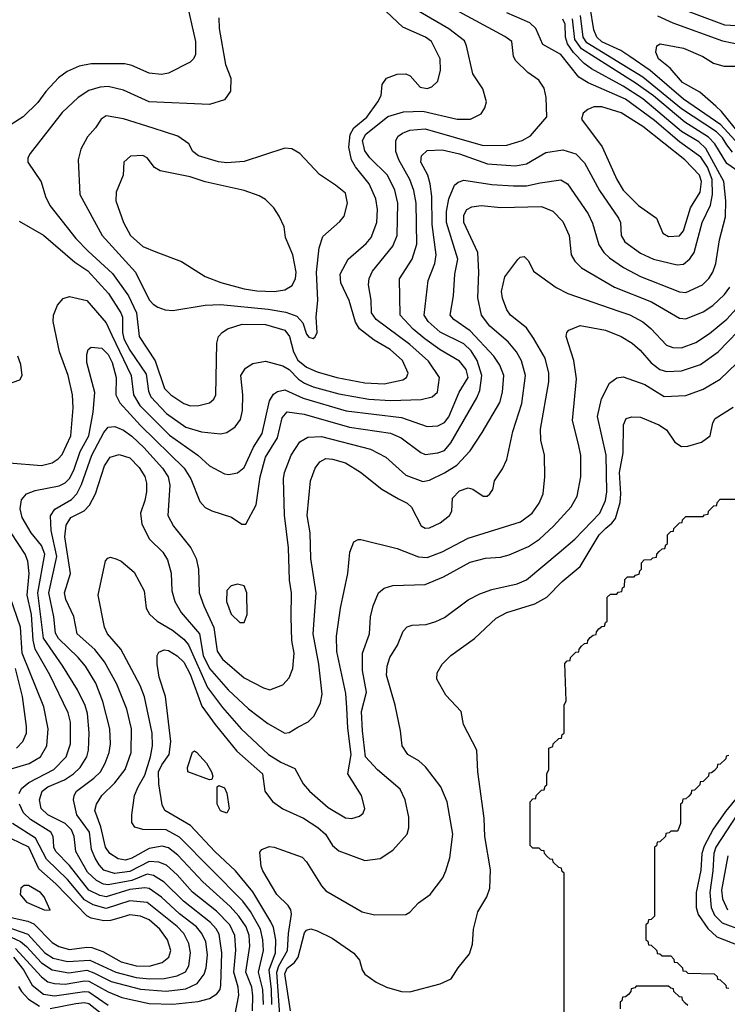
# Model space of a CAD drawing. Extents: x 997028 to 1115134, y 536408 to 618974.
# Tile 382 of 473: x 1070164 to 1073448, y 594406 to 598976. Entities that reach past the tile are written whole.
import ezdxf

# ---------------------------------------------------------------- set-up
doc = ezdxf.new("R2010")
doc.units = 0

msp = doc.modelspace()

# ---------------------------------------------------------------- linework, layer by layer
at = {"layer": '0CON10XD'}
for points in [[(1070934.5, 599074.5), (1070979.5, 598875), (1070979.5, 598815), (1070971.1, 598795), (1070955, 598778.9), (1070855, 598728.2), (1070822.2, 598722.2), (1070765, 598727.9), (1070685, 598763.8), (1070651.5, 598771.5), (1070495, 598771.2), (1070439.7, 598760.3), (1070384.2, 598735.8), (1070343.6, 598706.4), (1070285, 598643.3), (1070247.9, 598592.1), (1070179.4, 598525), (1070125, 598490.4)], [(1070115, 596919.1), (1070265, 596907.3), (1070315, 596920), (1070342.8, 596937.2), (1070361.7, 596958.3), (1070401.7, 597045), (1070412.7, 597175), (1070409.2, 597235), (1070388.8, 597325), (1070348, 597435), (1070318.6, 597575), (1070320.8, 597605), (1070338.7, 597651.3), (1070365, 597682), (1070395, 597690.8), (1070475, 597672.2), (1070565, 597569.2), (1070591.3, 597511.3), (1070681.4, 597325), (1070691.5, 597235), (1070722.1, 597185), (1070858.3, 597048.3), (1070990.4, 596955), (1071045, 596904.6), (1071115, 596867.5), (1071135, 596864.5), (1071175, 596873.5), (1071205, 596898.1), (1071248.3, 596991.7), (1071289.2, 597055), (1071322.7, 597207.3), (1071342.2, 597237.8), (1071359.6, 597250.4), (1071395, 597258.2), (1071479, 597219), (1071679.3, 597160.7), (1071935, 597129.6), (1072055, 597087.3), (1072105, 597090.9), (1072135, 597106.6), (1072155, 597132.3), (1072203.5, 597246.5), (1072244.4, 597315), (1072235, 597352.9), (1072205, 597391.1), (1072115, 597443.1), (1072044.2, 597494.2), (1071989.9, 597539.9), (1071929.4, 597605), (1071926.5, 597773.5), (1071985.9, 597865), (1072006.2, 597935), (1072003.2, 598125), (1071993, 598183), (1071974.8, 598234.8), (1071923.7, 598325), (1071909.1, 598365), (1071909.1, 598415), (1071920.9, 598435), (1071940.3, 598449.7), (1071975, 598462.7), (1072045, 598469.2), (1072315, 598392.4), (1072425, 598393.7), (1072496, 598415), (1072535, 598436.5), (1072609.4, 598525), (1072607.5, 598615), (1072597.8, 598657.8), (1072572.5, 598695), (1072521.9, 598731.9), (1072465.5, 598785.5), (1072455.6, 598805.6), (1072446.9, 598875), (1072415, 598898.9), (1072183, 599023)], [(1073515, 598381.6), (1073418, 598488), (1073245, 598606.7), (1073090, 598740), (1072995.8, 598805.8), (1072953.4, 598833.4), (1072865, 598873.8), (1072842.1, 598895), (1072828.7, 598928.7), (1072811, 599035)], [(1073165, 599052.5), (1073435, 598952.2), (1073517.6, 598947.6)], [(1071087.5, 598985), (1071089.4, 598935), (1071118.5, 598768.5), (1071143.1, 598705), (1071142, 598645), (1071115, 598604), (1071045, 598582.5), (1070765, 598595.3), (1070645, 598648.8), (1070575, 598665.9), (1070536.8, 598663.2), (1070485, 598647.3), (1070434.5, 598615), (1070361.5, 598545), (1070213.1, 598355), (1070202.2, 598335), (1070201.9, 598315), (1070263.9, 598223.9), (1070284.1, 598155), (1070303.9, 598113.9), (1070425, 597960.4), (1070482, 597902), (1070595, 597798.8), (1070668.5, 597695), (1070705.8, 597615), (1070718.4, 597505), (1070792.6, 597392.6), (1070835.8, 597265), (1070865, 597235.3), (1070925, 597195.3), (1070956.1, 597183.9)], [(1070479.9, 597809.9), (1070576.1, 597705), (1070633, 597615), (1070640.2, 597595), (1070640.4, 597525), (1070647.4, 597495), (1070675, 597441.8), (1070751, 597331), (1070761.7, 597251.7), (1070772.6, 597225), (1070845, 597149), (1070935, 597084.8), (1071007.4, 597062.6), (1071095, 597054.6), (1071125, 597059.6), (1071164.2, 597085.8), (1071189.2, 597120.7), (1071198.5, 597161.5), (1071200, 597235), (1071189.7, 597325), (1071211, 597359), (1071245, 597380.7), (1071305, 597390.7), (1071385, 597369.6), (1071415, 597352.4), (1071458.1, 597308.1), (1071485, 597288.8), (1071525, 597272.5), (1071645, 597239.8), (1071784.5, 597214.5), (1071885, 597208), (1072027.4, 597212.6), (1072078, 597225), (1072103.2, 597246.8), (1072111.6, 597315), (1072061.7, 597391.7), (1071975, 597468), (1071817.7, 597585), (1071796.7, 597615), (1071794.7, 597675), (1071782.8, 597745), (1071785.5, 597775.5), (1071801.3, 597808.7), (1071894.8, 597925.2), (1071916, 597974), (1071919.1, 598125), (1071905, 598184.4), (1071870.5, 598255), (1071788.2, 598335), (1071765, 598368.2), (1071755.2, 598415), (1071770.8, 598445), (1071872.8, 598527.2), (1071945, 598549), (1072035, 598551.2), (1072193.3, 598515), (1072255.9, 598514.1), (1072305, 598538.8), (1072323, 598567), (1072330, 598595), (1072312.9, 598655), (1072266.9, 598725), (1072237.9, 598855), (1072227.9, 598877.9), (1072155, 598934.2), (1072015, 599015.3)], [(1070956.1, 597183.9), (1070995, 597184.6), (1071045, 597198.5), (1071064.4, 597215), (1071074.5, 597235), (1071078.9, 597475), (1071086.9, 597505), (1071103.1, 597525), (1071128.4, 597541.6), (1071196.5, 597563.5), (1071305, 597561.7), (1071395, 597534.3), (1071416.4, 597506.4), (1071434.6, 597434.6), (1071455, 597396.4), (1071495, 597363), (1071545, 597341), (1071636, 597315), (1071765, 597291), (1071855, 597285.6), (1071941.4, 597305), (1071958.5, 597315), (1071966.2, 597335), (1071940.8, 597395), (1071883.2, 597445), (1071809.4, 597489.4), (1071741.5, 597541.5), (1071722.9, 597572.9), (1071692.5, 597672.5), (1071653.5, 597755), (1071651.5, 597795), (1071688.2, 597865), (1071772.1, 597937.9), (1071794.7, 597965), (1071820.6, 598035), (1071823.7, 598095), (1071815.8, 598145), (1071785.8, 598215), (1071722.6, 598292.6), (1071703.5, 598325), (1071691.3, 598385), (1071697, 598443), (1071715.1, 598474.9), (1071775, 598524.3), (1071826.5, 598595), (1071840.8, 598625), (1071846.5, 598675), (1071865.8, 598705), (1071915, 598723.6), (1071955, 598724.5), (1071975.7, 598715), (1072022.6, 598662.6), (1072055, 598656.7), (1072076, 598665), (1072105, 598691.2), (1072117.3, 598742.7), (1072114.4, 598795), (1072074.5, 598875), (1072046.7, 598895), (1071941.7, 598941.7), (1071865, 599013.8)], [(1072685, 598372.6), (1072743.9, 598353.9), (1072785, 598312.5), (1072853.9, 598183.9), (1072943.3, 598055), (1072951.3, 598035), (1072954.7, 597975), (1072971.5, 597945), (1073045, 597892.2), (1073105, 597865.3), (1073215, 597838.4), (1073245, 597840.7), (1073274.4, 597865.6), (1073294, 597896), (1073330.9, 598035), (1073369.5, 598115), (1073379.5, 598165), (1073377.5, 598235), (1073355, 598291), (1073325, 598337.9), (1073225, 598409), (1073109.1, 598509.1), (1072975, 598607.2), (1072802.5, 598682.5), (1072758.8, 598708.8), (1072675, 598814.1), (1072591.9, 598861.9), (1072558.8, 598935), (1072531.9, 598961.9), (1072425, 599008.9)], [(1073348.7, 598378.7), (1073315, 598409.6), (1073235, 598457.8), (1073055, 598609.2), (1072965, 598668), (1072817.8, 598747.8), (1072783.5, 598773.5), (1072734, 598824), (1072706.2, 598865), (1072697.2, 598895), (1072694.6, 598955), (1072685, 598979.5)], [(1073537.3, 598245), (1073445, 598309.1), (1073389.7, 598399.7), (1073360.3, 598430.3), (1073250, 598500), (1073105, 598622.1), (1073025, 598680.4), (1072770.8, 598840.8), (1072739.6, 598885), (1072729.4, 598980.6)], [(1073471.6, 598361.6), (1073446, 598396), (1073425, 598428.2), (1073397.1, 598455), (1073235, 598562.2), (1073055, 598709.6), (1072795, 598868.9), (1072778.5, 598895), (1072766.5, 598995)], [(1073123.7, 598993.7), (1073195, 598961.9), (1073425, 598878.4), (1073515, 598860)], [(1073505.1, 598445), (1073420.3, 598550.3), (1073394.3, 598574.3), (1073320.4, 598640.4), (1073239.3, 598685), (1073181.9, 598751.9), (1073127.9, 598795), (1073115.6, 598825), (1073120, 598855), (1073136, 598864), (1073245, 598843.8), (1073334.2, 598805), (1073384.2, 598774.2), (1073431.3, 598761.3), (1073515, 598760.5)], [(1073175, 597970), (1073225, 597972.5), (1073245, 597995.6), (1073276.6, 598103.4), (1073321, 598175), (1073327.7, 598225), (1073318.3, 598255), (1073250, 598325), (1073055, 598480.4), (1072955, 598543.9), (1072865, 598572.2), (1072828.3, 598571.7), (1072800.4, 598559.6), (1072778.3, 598541.7), (1072771.4, 598515), (1072866.1, 598386.1), (1072935.3, 598235), (1072965, 598185.5), (1073035, 598113.9), (1073118.6, 598055), (1073148.8, 597985), (1073175, 597970)], [(1071525, 597496.2), (1071535, 597503.8), (1071544, 597525), (1071540, 597595), (1071547.5, 597675), (1071540.9, 597805), (1071553.4, 597916.6), (1071570.9, 597969.1), (1071649.8, 598040.2), (1071668.9, 598065), (1071685.4, 598124.6), (1071675, 598170.8), (1071628.9, 598208.9), (1071555, 598257.1), (1071464, 598355), (1071427.4, 598377.4), (1071395, 598380.6), (1071205, 598317.3), (1071125, 598311.9), (1071085.9, 598315.9), (1070993.3, 598345), (1070967.5, 598365), (1070949.5, 598399.5), (1070898, 598435), (1070783.4, 598473.4), (1070645, 598515.4), (1070565, 598530.5), (1070541.9, 598515), (1070516.1, 598473.9), (1070477.8, 598432.2), (1070447.5, 598375), (1070434.5, 598325), (1070443.6, 598165), (1070546, 597975), (1070702, 597805), (1070765, 597675.8), (1070782.5, 597655), (1070805, 597641.4), (1070839.1, 597629.1), (1070875, 597626.9), (1071025, 597650.6), (1071095, 597654.3), (1071317.3, 597632.7), (1071398.2, 597618.2), (1071449.6, 597599.6), (1071478.5, 597568.5), (1071495, 597516.2), (1071505, 597502.5), (1071525, 597496.2)], [(1070145, 594665.1), (1070265, 594532.9), (1070295, 594510.8), (1070325, 594502.1), (1070375, 594499.3), (1070465, 594514.4), (1070485, 594512.7), (1070575, 594463.9), (1070637.7, 594437.7), (1070765, 594409.2), (1070875, 594406.4), (1070991.4, 594418.6), (1071045, 594433.2), (1071078.8, 594455), (1071094, 594475), (1071097.9, 594495), (1071102.3, 594645), (1071089.2, 594730.8), (1071076, 594756), (1071048.7, 594785), (1070923.9, 594883.9), (1070835, 594972.3), (1070785, 595003.8), (1070755, 595009.1), (1070685, 594981), (1070575, 594959.7), (1070552.9, 594962.9), (1070520.9, 594980.9), (1070479.2, 595019.2), (1070423.9, 595115), (1070417, 595185), (1070403.9, 595215), (1070374.1, 595245), (1070293.9, 595285), (1070264, 595314), (1070255.2, 595355), (1070268.8, 595395), (1070294.7, 595415), (1070371.6, 595448.4), (1070414.1, 595475), (1070444.5, 595505.5), (1070474.8, 595555), (1070482.9, 595585), (1070485.7, 595665.7), (1070478.9, 595755), (1070467.7, 595792.3), (1070431.4, 595865), (1070363.9, 595975), (1070274.1, 596105), (1070248.6, 596315), (1070280.9, 596495), (1070265.7, 596535), (1070216.9, 596595), (1070175.8, 596665), (1070165.9, 596705), (1070172.6, 596747.4), (1070194.8, 596775.2), (1070235, 596790.9), (1070347.5, 596812.5), (1070375, 596825.8), (1070395, 596846), (1070415, 596884.6), (1070445, 596971.3), (1070484.4, 597045), (1070505.2, 597155), (1070512, 597245), (1070476, 597385), (1070475, 597422.5), (1070482.2, 597445), (1070495, 597455.7), (1070545, 597451.3), (1070575, 597422.7), (1070592.3, 597385), (1070612, 597315), (1070610.5, 597235), (1070627.8, 597197.8), (1070725, 597092.6), (1070927.3, 596895), (1070957.4, 596845), (1071000.3, 596740.3), (1071025, 596711.9), (1071055, 596696.5), (1071147.2, 596667.2), (1071195, 596633.8), (1071212.5, 596635), (1071261.3, 596725), (1071280.2, 596855), (1071305.2, 596944.8), (1071360.2, 597035), (1071381.3, 597128.7), (1071405, 597156.2), (1071484.2, 597145), (1071695, 597084.4), (1071885, 597057.7), (1071934.5, 597035), (1072025, 596966.7), (1072045, 596958), (1072105, 596965.3), (1072135, 596977.2), (1072165, 597012.1), (1072285, 597220.5), (1072298.6, 597255), (1072308.4, 597325), (1072287.1, 597395), (1072259.3, 597439.3), (1072225, 597471.2), (1072115, 597525.7), (1072059.2, 597575), (1072040.3, 597605), (1072059.4, 597765), (1072090.2, 597845), (1072097.1, 597885), (1072077.9, 598025), (1072075.9, 598155), (1072068.9, 598215), (1072057.6, 598255), (1072025.8, 598315), (1072028.7, 598345), (1072055, 598368.4), (1072125, 598372.4), (1072205, 598353.3), (1072335, 598307), (1072465, 598298), (1072515, 598307.9), (1072605, 598359.3), (1072685, 598372.6)], [(1071153.2, 594305), (1071181.5, 594448.5), (1071177.9, 594485), (1071157.1, 594555), (1071166.5, 594656.5), (1071161.7, 594725), (1071138.9, 594775), (1071077.5, 594837.5), (1070965, 594927), (1070895, 595007.1), (1070845, 595051.6), (1070809.2, 595065), (1070765, 595069), (1070675, 595021.5), (1070603.3, 595013.3), (1070555, 595028.8), (1070532.4, 595052.4), (1070513.9, 595083.9), (1070497.2, 595125), (1070488, 595205), (1070429, 595285), (1070412.9, 595355), (1070415.9, 595375), (1070427.8, 595395), (1070507.6, 595455), (1070538.1, 595485), (1070561.1, 595525), (1070578.8, 595575), (1070584.8, 595615), (1070582.7, 595685), (1070549.2, 595810.8), (1070516.7, 595896.7), (1070469.2, 595975), (1070435.9, 596015), (1070343.8, 596103.8), (1070329.3, 596129.3), (1070322.3, 596205), (1070299.1, 596315), (1070336.1, 596485), (1070310.2, 596605), (1070306.1, 596673.9), (1070326.3, 596703.7), (1070405, 596748.8), (1070429.4, 596775), (1070450.8, 596819.2), (1070499, 596955), (1070555, 597060.4), (1070575, 597085.4), (1070605, 597088), (1070645, 597070.2), (1070685, 597042.4), (1070740.5, 596990.5), (1070826.7, 596895), (1070852.3, 596855), (1070860.2, 596815), (1070851.6, 596675), (1070876.9, 596625), (1070958.5, 596525), (1070982.5, 596475), (1070993.1, 596425), (1070996.8, 596315), (1071017.6, 596255), (1071064.9, 596154.9), (1071081, 596045), (1071105, 596007.8), (1071205, 595921.1), (1071295, 595874.5), (1071325, 595865.6), (1071385, 595888.1), (1071415, 595920.8), (1071430.8, 595965), (1071437.2, 596035), (1071426.9, 596095), (1071423, 596203), (1071424.7, 596315), (1071415.8, 596375), (1071411.6, 596525), (1071393.4, 596676.6), (1071388, 596845), (1071393.3, 596875), (1071424.1, 596955), (1071463.1, 597016.9), (1071501.4, 597038.6), (1071565, 597041.7), (1071792.5, 596982.5), (1071862.2, 596945), (1071955, 596861.5), (1072035, 596832.5), (1072065, 596839.4), (1072135, 596872.7), (1072192, 596908), (1072253.8, 596975), (1072309.5, 597060.5), (1072391.2, 597198.8), (1072405, 597246.7), (1072411.2, 597325), (1072392.5, 597372.5), (1072364.1, 597415), (1072255, 597532.4), (1072178.8, 597585), (1072161.1, 597605), (1072177.6, 597695), (1072182.9, 597795), (1072197.3, 597865), (1072145.2, 598035), (1072144.5, 598085.5), (1072154.8, 598145.2), (1072181.8, 598208.2), (1072198.1, 598221.9), (1072225, 598231.3), (1072355, 598211), (1072455, 598204.8), (1072515, 598205.7), (1072578.5, 598218.5), (1072675, 598233.6), (1072705.5, 598215), (1072802, 598075), (1072822.4, 598032.4), (1072851.5, 597931.5), (1072874.6, 597895), (1072900.8, 597870.8), (1072965.5, 597825.5), (1073045, 597783.7), (1073225, 597712.4), (1073255, 597709.7), (1073332.7, 597745), (1073362.3, 597775), (1073380.9, 597805), (1073394.2, 597845), (1073411.4, 597955), (1073438.5, 598061.5), (1073440.6, 598135), (1073431, 598225), (1073348.7, 598378.7)], [(1071344.7, 597715.3), (1071395, 597721.8), (1071428.1, 597741.9), (1071444.5, 597775), (1071447.3, 597805), (1071431.8, 597885), (1071398.1, 597965), (1071390.8, 598015), (1071368, 598065), (1071343, 598103), (1071305, 598141.2), (1071275, 598159.2), (1071205, 598183.6), (1071025, 598224.1), (1070955, 598247.5), (1070815.2, 598275.2), (1070789.4, 598289.4), (1070755.8, 598335.8), (1070735, 598345.5), (1070677.6, 598342.4), (1070647.5, 598315), (1070644.3, 598255), (1070610.8, 598175), (1070610.7, 598135), (1070644.8, 598034.8), (1070678.2, 597975), (1070735, 597924.1), (1070795, 597898.5), (1070914.5, 597854.5), (1071025, 597784.5), (1071096.8, 597756.8), (1071205, 597726.4), (1071265, 597717.5), (1071344.7, 597715.3)], [(1070583.8, 596946.2), (1070625, 596958.5), (1070675, 596943.1), (1070718, 596898), (1070745.2, 596855.2), (1070752.2, 596825), (1070752, 596785), (1070745.3, 596745), (1070724.6, 596685), (1070730.8, 596635), (1070766.2, 596565), (1070827.7, 596505), (1070849.4, 596469.4), (1070866.8, 596406.8), (1070869.4, 596325), (1070883.4, 596275), (1070912.7, 596225), (1070998.9, 596125), (1071015, 596025.4), (1071045, 595964.2), (1071131.8, 595865), (1071225, 595777.8), (1071315, 595709.2), (1071395, 595664.4), (1071415, 595666.9), (1071455, 595692.5), (1071502.7, 595717.3), (1071530.6, 595745), (1071559.1, 595805), (1071566.9, 595845), (1071551.7, 595985), (1071525.8, 596125), (1071539.5, 596315), (1071515.4, 596475.4), (1071511.5, 596595), (1071498.5, 596675), (1071513.9, 596835), (1071534.6, 596895), (1071556, 596924), (1071585, 596938.8), (1071615, 596936.8), (1071675, 596918.7), (1071745, 596876.2), (1071845, 596796.7), (1071922.2, 596752.2), (1071961.5, 596731.5), (1071982.7, 596712.7), (1072026.3, 596626.3), (1072045, 596615.4), (1072065, 596617.9), (1072115, 596640), (1072158.9, 596675), (1072168.5, 596695), (1072172.5, 596755), (1072205, 596790), (1072245, 596803.5), (1072267.1, 596797.1), (1072315, 596764.3), (1072332.5, 596765), (1072346.2, 596775), (1072358.8, 596795), (1072366.7, 596835), (1072405, 596892), (1072424.5, 596935), (1072452.8, 597065), (1072493.3, 597195), (1072511.7, 597325), (1072492.7, 597392.7), (1072469.7, 597435), (1072430.5, 597480.5), (1072345, 597553.9), (1072307.2, 597605), (1072290.2, 597685), (1072294.2, 597805), (1072289.2, 597895), (1072224.8, 598035), (1072225, 598068.8), (1072238.2, 598095), (1072261.9, 598108.1), (1072305, 598113.4), (1072395.9, 598104.1), (1072585, 598108.9), (1072637.8, 598087.8), (1072685, 598039.4), (1072714, 597974), (1072722.9, 597885), (1072740.4, 597855), (1072770.5, 597825), (1072924.4, 597735), (1073096.3, 597666.3), (1073225, 597590), (1073255, 597588), (1073335, 597620.3), (1073379.7, 597650.3), (1073435, 597700), (1073459.7, 597735)], [(1070161.7, 598041.7), (1070275, 597975.4), (1070420.4, 597850.4), (1070479.9, 597809.9)], [(1071294.9, 594405), (1071292.8, 594475), (1071271.4, 594555), (1071294.8, 594655), (1071292.5, 594705), (1071280.7, 594755), (1071235, 594836.2), (1071199, 594885), (1070905, 595181.3), (1070843.8, 595216.2), (1070735, 595217.1), (1070698.3, 595228.3), (1070685, 595250), (1070684.3, 595285), (1070696.7, 595375), (1070714.2, 595415.8), (1070745, 595469.5), (1070770.6, 595555), (1070780, 595605), (1070779.3, 595665), (1070743.6, 595833.6), (1070722.3, 595885), (1070633.9, 596053.9), (1070571.8, 596125), (1070556.7, 596156.7), (1070527.9, 596305), (1070562.5, 596465), (1070572.7, 596477.3), (1070585, 596481.2), (1070615, 596472), (1070635, 596462), (1070695, 596411.4), (1070741.1, 596325), (1070751.5, 596245), (1070766.5, 596216.5), (1070802.5, 596185), (1070872.7, 596142.7), (1070925, 596101), (1070947.3, 596075), (1071035, 595875.8), (1071105, 595784.1), (1071191.9, 595685), (1071317.7, 595565), (1071375, 595530), (1071440.1, 595500.1), (1071479.8, 595429.8), (1071508.9, 595395), (1071595, 595318.8), (1071675, 595271.2), (1071705, 595268.5), (1071741.3, 595278.7), (1071757.6, 595292.4), (1071765.6, 595315), (1071750.6, 595375), (1071687.1, 595475), (1071701.7, 595565), (1071686.9, 595686.9), (1071682.7, 595782.7), (1071677.7, 595847.7), (1071635.9, 596044.1), (1071634.7, 596115), (1071652.2, 596245), (1071687.1, 596405), (1071695.8, 596505), (1071715, 596552.5), (1071735, 596563.3), (1071747, 596563), (1071915, 596521.2), (1072015, 596482.5), (1072055, 596480.3), (1072123.9, 596506.1), (1072245, 596568.8), (1072488.6, 596645), (1072541.5, 596685), (1072575, 596731.9), (1072593.6, 596775), (1072600.4, 596855), (1072598.8, 596955), (1072582.7, 597025), (1072580.7, 597075), (1072619.2, 597295), (1072618.9, 597335), (1072602.8, 597405), (1072548.5, 597498.5), (1072515, 597545.5), (1072442.2, 597605), (1072425, 597630), (1072403.6, 597683.6), (1072400, 597715), (1072415, 597783.3), (1072475, 597863.3), (1072486.4, 597873.6), (1072505, 597876.7), (1072525, 597856.7), (1072548.6, 597808.6), (1072653.4, 597733.4), (1072708, 597705), (1072944, 597624), (1072995.9, 597605.9), (1073055, 597574), (1073092.5, 597542.5), (1073165, 597465.4), (1073195.3, 597455.3), (1073235, 597453.5), (1073301.5, 597478.5), (1073365, 597520), (1073445, 597585.8), (1073535.2, 597685)], [(1071334.4, 594405), (1071332.8, 594475), (1071321.3, 594565), (1071350.7, 594645), (1071353, 594705), (1071341.6, 594761.6), (1071329.1, 594789.1), (1071245, 594927.2), (1071165.8, 595025), (1071070, 595115), (1070955.8, 595235.8), (1070836.9, 595305), (1070825, 595331.2), (1070809, 595429), (1070808.6, 595485), (1070823.1, 595516.9), (1070857.1, 595565), (1070865.5, 595625), (1070840.6, 595835), (1070811.8, 595925), (1070802.5, 595985), (1070801.5, 596025), (1070809.6, 596040.4), (1070835, 596051.8), (1070855, 596048), (1070895, 596023.8), (1070925, 595993.3), (1070955, 595938.8), (1071009.3, 595789.3), (1071071.2, 595705), (1071171.2, 595581.2), (1071290.8, 595475), (1071301.2, 595395), (1071337.1, 595347.1), (1071385, 595313.1), (1071480.5, 595270.5), (1071546.8, 595226.8), (1071582.9, 595195), (1071615, 595143.1), (1071645, 595118.5), (1071765, 595073.5), (1071837.4, 595082.6), (1071895, 595121.4), (1071962.2, 595195), (1071969.5, 595225), (1071969.5, 595275), (1071952.9, 595355), (1071929.6, 595405), (1071825, 595494.6), (1071768.9, 595555), (1071754.8, 595675.2), (1071750.4, 595765), (1071772.7, 595855), (1071755.3, 595954.7), (1071754.7, 596035), (1071787.3, 596125), (1071791.5, 596205), (1071803.6, 596255), (1071829.4, 596315), (1071855, 596337.5), (1071895, 596350.5), (1072045, 596354.5), (1072130.4, 596389.6), (1072255, 596458.4), (1072325, 596477.3), (1072395, 596481.2), (1072435, 596492.5), (1072525, 596530.7), (1072575.6, 596564.4), (1072641.5, 596625), (1072722.7, 596715), (1072751.2, 596765), (1072767.9, 596855), (1072767.1, 596952.9), (1072756.3, 597006.3), (1072728.7, 597115), (1072748.5, 597308.5), (1072734.7, 597394.7), (1072699.5, 597505), (1072702.9, 597525), (1072712, 597535), (1072765, 597556.2), (1072882.5, 597535), (1072955, 597505.4), (1073005.5, 597475), (1073042.8, 597442.8), (1073095, 597383.4), (1073135, 597352.5), (1073165, 597342.6), (1073235, 597346.2), (1073323.3, 597375), (1073405.8, 597434.2), (1073542.6, 597577.4)], [(1069995, 597246.1), (1070165, 597303.8), (1070176, 597325), (1070169.2, 597375), (1070155.7, 597415)], [(1071373.9, 594313.9), (1071357.4, 594555), (1071366.3, 594585), (1071407.2, 594655), (1071411.8, 594735), (1071424.7, 594824.7), (1071422.2, 594845), (1071409.2, 594865), (1071357.7, 594915), (1071292.7, 595025), (1071284.4, 595045.6), (1071277.5, 595112.5), (1071287.5, 595125), (1071322.3, 595137.7), (1071345, 595135.7), (1071475, 595088.6), (1071495, 595067.1), (1071564.5, 594955), (1071585, 594932.2), (1071753.8, 594835), (1071810.7, 594820.7), (1071955, 594823.3), (1071975, 594833.1), (1072013.8, 594876.2), (1072069.2, 594915), (1072127.2, 594992.8), (1072141.4, 595025), (1072159.5, 595085), (1072174.5, 595195), (1072146.9, 595345), (1072118.2, 595415), (1072047.6, 595507.6), (1072016.1, 595536.1), (1071965, 595565.8), (1071939.2, 595605), (1071931.4, 595675), (1071905.6, 595795), (1071866.4, 595933.6), (1071868.8, 595975), (1071880.9, 596015), (1071916.4, 596073.6), (1071942.7, 596137.3), (1071962.7, 596157.3), (1071985, 596165.5), (1072050.8, 596169.2), (1072095, 596182.1), (1072135, 596201.8), (1072245, 596282.5), (1072298.9, 596311.1), (1072355, 596331.8), (1072472.1, 596357.9), (1072515, 596375.9), (1072667.3, 596502.7), (1072740, 596565), (1072855.8, 596685), (1072882.3, 596745), (1072887.9, 596785), (1072885.2, 596955.2), (1072845.9, 597135), (1072863.6, 597216.4), (1072900.5, 597289.5), (1072935, 597314.4), (1072965, 597318.5), (1073065, 597282.6), (1073155, 597227.8), (1073255, 597232), (1073335, 597260.7), (1073415, 597307.9), (1073489.9, 597380.1)], [(1071421.2, 594375), (1071395, 594546.7), (1071405, 594573), (1071439.8, 594600.2), (1071456.2, 594623.8), (1071485, 594738.1), (1071495, 594750), (1071515, 594755.5), (1071545, 594747.3), (1071613.3, 594713.3), (1071713.7, 594643.7), (1071741.3, 594611.3), (1071753.1, 594565), (1071765.8, 594545), (1071818, 594508), (1071865.5, 594485.5), (1071935, 594465.8), (1071975, 594464.2), (1072115, 594500), (1072165.6, 594524.4), (1072198, 594575), (1072250.7, 594639.3), (1072265.6, 594685), (1072270, 594755), (1072289.2, 594835), (1072332.3, 594905), (1072345.3, 594945), (1072349.2, 595029.2), (1072322.5, 595185), (1072319.8, 595270.2), (1072289.5, 595485), (1072285.8, 595585), (1072224.1, 595704.1), (1072212, 595765), (1072141.3, 595841.3), (1072100, 595915), (1072101.4, 595945), (1072124.3, 595985), (1072165, 596024.2), (1072275, 596103.1), (1072375, 596198.8), (1072424, 596225), (1072555, 596264.7), (1072610, 596295), (1072681.5, 596368.5), (1072765, 596437.5), (1072853, 596585), (1072883.6, 596616.4), (1072911.5, 596638.5), (1072928.6, 596661.4), (1072950.4, 596735), (1072954, 596775), (1072947.3, 596875), (1072964.2, 596965), (1072965.6, 597095), (1072978.8, 597125), (1073005, 597132.9), (1073045, 597130.6), (1073130, 597095), (1073165, 597072.9), (1073204.6, 597014.6), (1073235, 596995.5), (1073265, 596997.3), (1073328, 597015), (1073368.6, 597045), (1073380.8, 597105), (1073392, 597125), (1073475, 597177.5)], [(1071244.9, 594375), (1071246.4, 594445), (1071240.7, 594485), (1071212.9, 594555), (1071232.3, 594675), (1071228.6, 594725), (1071215.1, 594765.1), (1071181.1, 594815), (1071140.4, 594860.4), (1071014.4, 594974.4), (1070898.2, 595098.2), (1070855, 595132.7), (1070825, 595140), (1070765, 595128.8), (1070685, 595084.5), (1070655, 595075.2), (1070620.7, 595080.7), (1070582.5, 595105), (1070562.7, 595135), (1070539.8, 595229.8), (1070512.7, 595305), (1070520.4, 595335), (1070544.6, 595375), (1070606.1, 595433.9), (1070653.6, 595495), (1070681.7, 595575), (1070682.7, 595685), (1070661.2, 595775), (1070615, 595891.1), (1070557.7, 595995), (1070512.2, 596052.2), (1070430, 596125), (1070415.8, 596205.8), (1070378, 596285), (1070371.7, 596315), (1070399.4, 596405), (1070373, 596575), (1070379.5, 596630.5), (1070400.4, 596665), (1070462.9, 596697.1), (1070487.5, 596722.5), (1070515.3, 596775), (1070558.1, 596905), (1070583.8, 596946.2)], [(1072690, 594305), (1072690, 595015), (1072681.7, 595021.7), (1072678.3, 595038.3), (1072665, 595040), (1072640, 595065), (1072638.3, 595078.3), (1072625, 595080), (1072611.7, 595091.7), (1072600, 595105), (1072598.3, 595118.3), (1072585, 595120), (1072575, 595130), (1072545, 595130), (1072533, 595143), (1072532.5, 595345), (1072545, 595360), (1072558.3, 595361.7), (1072560, 595375), (1072585, 595400), (1072598.3, 595401.7), (1072601.7, 595418.3), (1072610, 595425), (1072610, 595475), (1072620, 595495), (1072620, 595595), (1072638.3, 595601.7), (1072640, 595615), (1072665, 595640), (1072678.3, 595641.7), (1072681.7, 595658.3), (1072690, 595665), (1072690, 595795), (1072700, 595815), (1072693, 595987), (1072705, 596000), (1072718.3, 596001.7), (1072720, 596015), (1072745, 596040), (1072758.3, 596041.7), (1072760, 596055), (1072771.7, 596068.3), (1072785, 596080), (1072798.3, 596081.7), (1072800, 596095), (1072811.7, 596108.3), (1072825, 596120), (1072838.3, 596121.7), (1072840, 596135), (1072851.7, 596148.3), (1072865, 596160), (1072878.3, 596161.7), (1072881.7, 596178.3), (1072890, 596185), (1072890, 596295), (1072905, 596310), (1072935, 596310), (1072941.7, 596318.3), (1072958.3, 596321.7), (1072961.7, 596338.3), (1072970, 596345), (1072971.7, 596378.3), (1072985, 596390), (1073015, 596390), (1073021.7, 596398.3), (1073038.3, 596401.7), (1073041.7, 596418.3), (1073050, 596425), (1073050, 596455), (1073061.7, 596468.3), (1073095, 596470), (1073101.7, 596478.3), (1073118.3, 596481.7), (1073120, 596495), (1073131.7, 596508.3), (1073145, 596520), (1073158.3, 596521.7), (1073161.7, 596538.3), (1073170, 596545), (1073170, 596585), (1073185, 596600), (1073198.3, 596601.7), (1073200, 596615), (1073225, 596640), (1073238.3, 596641.7), (1073240, 596655), (1073255, 596670), (1073335, 596670), (1073341.7, 596678.3), (1073358.3, 596681.7), (1073360, 596695), (1073385, 596720), (1073398.3, 596721.7), (1073400, 596735), (1073415, 596750), (1073495, 596750)], [(1070160.7, 595385), (1070172.3, 595407.7), (1070206.1, 595435), (1070322.2, 595495), (1070379.2, 595555), (1070400.2, 595615), (1070398.9, 595715), (1070388.2, 595758.2), (1070303.5, 595935), (1070234.9, 596054.9), (1070226, 596096), (1070218, 596215), (1070198.9, 596305), (1070207.8, 596405), (1070202.3, 596462.3), (1070188.6, 596495), (1070124.1, 596594.1)], [(1071205, 596177.5), (1071218.8, 596215), (1071218, 596315), (1071205, 596347.5), (1071175, 596356.7), (1071145, 596348.8), (1071125, 596326.2), (1071123.5, 596275), (1071145, 596217.5), (1071185, 596177.5), (1071205, 596177.5)], [(1070083.2, 595486.8), (1070207.2, 595522.8), (1070260.9, 595555), (1070289.5, 595605), (1070295.8, 595685), (1070276.2, 595786.2), (1070176, 596035), (1070167, 596157), (1070119, 596295)], [(1070148.9, 595595), (1070178.2, 595625), (1070194.7, 595665), (1070195.9, 595695), (1070176.6, 595835), (1070143.6, 595965)], [(1073685, 595601.1), (1073439.5, 595300.5), (1073381.2, 595218.8), (1073339.9, 595140.1), (1073329.5, 595105), (1073325, 595028.8), (1073303.5, 594925), (1073302.6, 594855), (1073312.4, 594822.4), (1073357, 594757), (1073398.3, 594718.3), (1073505, 594676.6)], [(1071045, 595447.5), (1070943.8, 595485), (1070942, 595505), (1070965, 595576.7), (1070975, 595582.5), (1070985, 595576.7), (1071031.2, 595525), (1071053.8, 595485), (1071060, 595465), (1071055, 595450), (1071045, 595447.5)], [(1073455, 595560), (1073441.7, 595558.3), (1073440, 595545), (1073415, 595520), (1073401.7, 595518.3), (1073400, 595505), (1073388.3, 595491.7), (1073375, 595480), (1073361.7, 595478.3), (1073360, 595465), (1073348.3, 595451.7), (1073335, 595440), (1073321.7, 595438.3), (1073320, 595425), (1073308.3, 595411.7), (1073295, 595400), (1073281.7, 595398.3), (1073280, 595385), (1073268.3, 595371.7), (1073255, 595360), (1073241.7, 595358.3), (1073238.3, 595341.7), (1073230, 595335), (1073230, 595245), (1073220, 595215), (1073215, 595210), (1073185, 595210), (1073178.3, 595201.7), (1073161.7, 595198.3), (1073160, 595185), (1073135, 595160), (1073121.7, 595158.3), (1073118.3, 595141.7), (1073110, 595135), (1073110, 594815), (1073095, 594800), (1073081.7, 594798.3), (1073078.3, 594781.7), (1073070, 594775), (1073070, 594705), (1073078.3, 594698.3), (1073081.7, 594681.7), (1073095, 594680), (1073120, 594655), (1073121.7, 594641.7), (1073135, 594640), (1073145, 594630), (1073185, 594630), (1073200, 594615), (1073201.7, 594601.7), (1073215, 594600), (1073240, 594575), (1073241.7, 594561.7), (1073255, 594560), (1073265, 594550), (1073387, 594547), (1073400, 594535), (1073401.7, 594521.7), (1073415, 594520), (1073440, 594495), (1073441.7, 594481.7), (1073455, 594480)], [(1071125, 595293.3), (1071095, 595303.3), (1071080, 595335), (1071080, 595415), (1071088.3, 595421.7), (1071115, 595410), (1071125.6, 595385.6), (1071136.2, 595315), (1071125, 595293.3)], [(1070125, 594716.7), (1070167.2, 594697.2), (1070195, 594674.8), (1070265, 594598.1), (1070315, 594566), (1070391.8, 594551.8), (1070475, 594563.9), (1070508.1, 594551.9), (1070587.9, 594512.1), (1070725, 594475.9), (1070843.4, 594466.6), (1070935, 594477.8), (1070987.9, 594502.1), (1071020, 594545), (1071029, 594575), (1071034.8, 594635), (1071027.1, 594695), (1071009.4, 594735), (1070984.3, 594765), (1070905.5, 594825.5), (1070822.6, 594902.6), (1070765, 594943.8), (1070745, 594947), (1070675, 594938.1), (1070565, 594904.9), (1070535, 594911.1), (1070485, 594934.8), (1070395, 595049.8), (1070330.9, 595115), (1070322.8, 595135), (1070321.1, 595165), (1070319, 595185), (1070307.9, 595205), (1070213.6, 595263.6), (1070181.2, 595295), (1070163.2, 595335)], [(1073493.3, 595286.7), (1073394.3, 595135), (1073384.6, 595105), (1073380.5, 595025), (1073366.2, 594925), (1073372.4, 594855), (1073388.8, 594818.8), (1073424.2, 594784.2), (1073515, 594749.8)], [(1070067.6, 594777.6), (1070201.9, 594731.9), (1070279.8, 594645), (1070319.8, 594620.2), (1070385, 594604.4), (1070490, 594610.1), (1070610.4, 594555), (1070705, 594530.4), (1070766.5, 594523.5), (1070835, 594525.4), (1070895, 594537.8), (1070932.9, 594557.1), (1070949.5, 594585), (1070957, 594645), (1070948.1, 594688.1), (1070924.9, 594734.9), (1070895, 594767), (1070755, 594878.8), (1070675, 594886.4), (1070565, 594850.7), (1070505, 594867), (1070465, 594890.3), (1070385.3, 594985.3), (1070289, 595079), (1070236.6, 595176.6), (1070130.8, 595245)], [(1070125, 594809), (1070202, 594792), (1070228.8, 594778.8), (1070315, 594692.5), (1070345, 594673.3), (1070395, 594660.5), (1070475, 594671.2), (1070498.7, 594668.7), (1070550.2, 594650.2), (1070635, 594602.8), (1070705, 594584.6), (1070765, 594582.2), (1070825, 594600.5), (1070855.2, 594624.8), (1070864.7, 594655), (1070850.5, 594705), (1070814.8, 594755), (1070765, 594797.6), (1070725, 594814.4), (1070675, 594821), (1070623.7, 594806.3), (1070585.4, 594794.6), (1070555, 594792.7), (1070495.2, 594805.2), (1070475, 594816.1), (1070332.1, 594965), (1070253.4, 595035), (1070205.8, 595135.8), (1070083.5, 595193.5)], [(1073449.8, 595095), (1073420, 594935), (1073425, 594895.5), (1073448.4, 594845)], [(1070305, 594843.3), (1070276.7, 594905), (1070260.6, 594925), (1070205, 594956.9), (1070185, 594957.5), (1070169.4, 594945), (1070166.4, 594915), (1070195, 594880.5), (1070277.5, 594845), (1070305, 594843.3)], [(1070134.9, 594625), (1070181, 594565), (1070222.4, 594495), (1070275, 594452.3), (1070325, 594444.3), (1070465, 594464.9), (1070485, 594463), (1070575, 594401.7)], [(1070158.3, 594488.3), (1070172.1, 594465), (1070205, 594429.4), (1070255, 594396.8)], [(1073265, 594400), (1073251.7, 594411.7), (1073240, 594425), (1073238.3, 594438.3), (1073225, 594440), (1073200, 594465), (1073198.3, 594478.3), (1073185, 594480), (1073175, 594490), (1073025, 594490), (1073018.3, 594481.7), (1073001.7, 594478.3), (1073000, 594465), (1072988.3, 594451.7), (1072975, 594440), (1072961.7, 594438.3), (1072958.3, 594421.7), (1072950, 594415), (1072950, 594385)], [(1070305, 594385.7), (1070425, 594409.6), (1070465, 594413.5), (1070485, 594409.4), (1070565, 594346.4)]]:
    msp.add_lwpolyline(points, dxfattribs=at)

doc.saveas('drawing.dxf')
